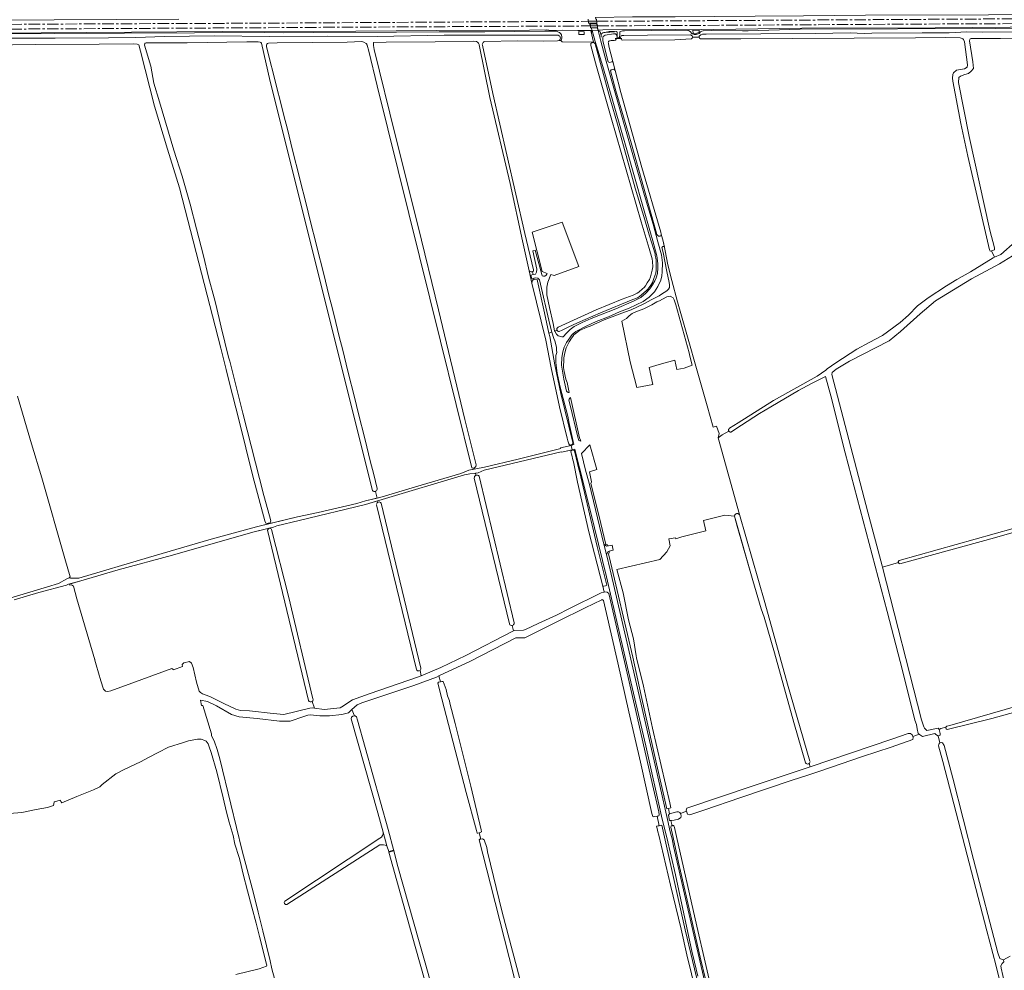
# Model space of a CAD drawing. Header units: metres. Extents: x 209813 to 223847, y 571801 to 587119.
# Tile 526 of 656: x 211896 to 212751, y 585018 to 585845. Entities that reach past the tile are written whole.
import ezdxf

# ---------------------------------------------------------------- set-up
doc = ezdxf.new("R2010")
doc.units = ezdxf.units.M
doc.linetypes.add('AM-AS', pattern=[16, 10, -2, 2, -2])
doc.linetypes.add('IE-TERREINAFSCHEIDING', pattern=[10, 8, -2])
for name, color, linetype, lineweight in [('B-RO-AM-AS_SPOOR-G', 8, 'AM-AS', 0), ('B-RO-GK-BESCHOEIING-G', 8, 'GK-BESCHOEIING', 0), ('B-RO-GR-BOUWLAND-GV', 8, 'Continuous', 0), ('B-RO-GR-GRAS-GV', 8, 'Continuous', 0), ('B-RO-GR-GROENVOORZIENING-GV', 8, 'Continuous', 0), ('B-RO-GW-TALUD_KRUIN-G', 8, 'Continuous', 0), ('B-RO-IE-TERREINAFSCHEIDING-G', 8, 'IE-TERREINAFSCHEIDING', 0), ('B-RO-KW-KUNSTWERK_STUW-GV', 8, 'Continuous', 0), ('B-RO-OG-TERREIN_CULTUURSCHEIDING-GV', 8, 'Continuous', 0), ('B-RO-OG-WATER_GREPPEL-GV', 8, 'Continuous', 0), ('B-RO-OG-WEG-GV', 8, 'Continuous', 0), ('B-RO-VH-ONVERHARD-GV', 8, 'Continuous', 0), ('B-RO-VH-VERHARDING_HALFVERHARDING-GV', 8, 'Continuous', 0), ('B-RO-VH-VERHARDING_OPEN-GV', 8, 'Continuous', 0)]:
    doc.layers.add(name, color=color, linetype=linetype, lineweight=lineweight)
doc.linetypes.add('GK-BESCHOEIING', pattern='A,30,-5,[1,NLCS.shx,S=1,R=0,X=0,Y=0],-5', length=40)

msp = doc.modelspace()

# ---------------------------------------------------------------- linework, layer by layer
at = {"layer": 'B-RO-AM-AS_SPOOR-G', "flags": 128}
for points in [[(211647.869, 585839.156), (211848.713, 585840.174), (211920.486, 585840.753), (212108.573, 585841.584), (212266.741, 585842.553), (212390.099, 585843.18)], [(212390.099, 585843.18), (212397.224, 585843.216)], [(212397.224, 585843.216), (212430.135, 585843.383), (212780.562, 585845.493), (213297.619, 585848.298)], [(212397.919, 585839.201), (212530.352, 585839.882), (212674.992, 585840.748), (212932.297, 585842.102), (212948.255, 585842.354), (213297.716, 585844.272)], [(211647.844, 585835.142), (212108.606, 585837.623), (212132.796, 585837.837), (212391.979, 585839.17)], [(212391.979, 585839.17), (212397.919, 585839.201)]]:
    msp.add_lwpolyline(points, dxfattribs=at)
at = {"layer": 'B-RO-GK-BESCHOEIING-G', "flags": 128}
for points in [[(212740.441, 585643.744), (212742.032, 585644.139)], [(212740.268, 585643.701), (212740.441, 585643.744)], [(212403.648, 585352.117), (212405.057, 585352.46)], [(212259.913, 585268.679), (212261.741, 585269.132)], [(212261.741, 585269.132), (212262.751, 585269.383)], [(212695.857, 585224.246), (212694.939, 585227.602)], [(212671.933, 585221.463), (212671.395, 585223.053)], [(212672.2, 585220.673), (212671.933, 585221.463)], [(212677.935, 585223.45), (212679.476, 585222.155)], [(212447.471, 585151.921), (212449.767, 585152.213)], [(212449.767, 585152.213), (212450.507, 585152.307)], [(212451.665, 585144.055), (212450.672, 585143.937)], [(212452.901, 585144.202), (212451.665, 585144.055)], [(212295.13, 585137.793), (212294.135, 585137.55)], [(212296.16, 585138.044), (212295.13, 585137.793)], [(212295.757, 585132.229), (212296.573, 585132.358)], [(212296.573, 585132.358), (212298.183, 585132.612)]]:
    msp.add_lwpolyline(points, dxfattribs=at)
at = {"layer": 'B-RO-GR-BOUWLAND-GV', "flags": 128}
for points in [[(212004.68, 585823.785), (212004.449, 585822.506), (212010.02, 585804.205), (212012.555, 585789.563), (212017.529, 585773.304), (212030.095, 585731.244), (212037.25, 585708.703), (212044.037, 585684.359), (212049.731, 585662.897), (212055.849, 585639.432), (212060.163, 585620.851), (212065.02, 585602.923), (212066.428, 585597.394), (212071.144, 585577.438), (212077.384, 585551.274), (212078.551, 585547.771), (212090.07, 585502.659), (212108.244, 585431.143), (212112.974, 585413.303), (212114.211, 585409.059), (212113.586, 585407.428), (212111.965, 585406.948), (212112.094, 585406.297)], [(212104.881, 585825.023), (212103.388, 585825.319), (212093.384, 585825.264), (212041.581, 585824.363), (212005.825, 585824.632)], [(212202.54, 585435.454), (212113.694, 585790.823), (212106.052, 585824.236)], [(212197.535, 585823.377), (212196.98, 585823.922), (212195.139, 585825.121), (212193.244, 585825.535), (212180.48, 585825.151), (212119.767, 585824.533), (212112.291, 585824.117), (212111.485, 585823.834), (212110.916, 585823.296), (212110.532, 585822.561)], [(212292.811, 585825.565), (212290.344, 585825.935), (212257.013, 585825.415), (212214.547, 585825.046), (212203.369, 585824.665), (212203.407, 585822.115), (212204.042, 585818.623), (212222.245, 585744.433), (212242.353, 585664.846), (212259.922, 585592.562), (212282.914, 585497.074), (212292.598, 585457.783), (212292.294, 585456.109), (212290.826, 585454.792)], [(212295.279, 585823.056), (212294.759, 585824.325)], [(212288.987, 585455.1), (212261.723, 585565.184), (212206.671, 585787.254), (212199.411, 585817.235), (212197.918, 585822.363)], [(212338.806, 585626.23), (212332.88, 585652.476), (212322.191, 585702.218), (212304.622, 585776.937), (212295.382, 585822.723)], [(212373.077, 585475.988), (212372.18, 585478.626), (212371.675, 585480.835), (212365.15, 585507.972), (212357.675, 585541.982), (212353.134, 585565.921), (212341.059, 585615.697), (212338.806, 585626.23)], [(212291.018, 585453.978), (212299.786, 585455.586), (212329.049, 585462.587), (212366.164, 585471.835), (212366.034, 585472.483), (212375.075, 585474.618), (212375.001, 585474.949)], [(212374.725, 585470.373), (212367.012, 585468.571), (212366.597, 585469.063), (212330.135, 585460.206), (212299.516, 585453.016), (212294.328, 585450.765), (212292.086, 585450.388), (212292.389, 585448.613)], [(212325.102, 585313.414), (212325.802, 585313.777), (212333.856, 585313.87), (212335.599, 585314.434), (212346.397, 585319.685), (212362.55, 585327.111), (212373.77, 585332.812), (212400.732, 585346.262), (212401.2, 585346.475), (212403.896, 585347.168), (212402.715, 585352.222), (212390.446, 585399.457), (212380.603, 585442.737), (212377.116, 585460.233), (212376.767, 585462.125), (212375.663, 585466.072), (212375.03, 585469.125)], [(212375.984, 585470.572), (212374.725, 585470.373)], [(212206.504, 585428.782), (212210.957, 585429.866), (212239.849, 585438.666), (212279.299, 585450.148), (212286.275, 585453.108), (212291.018, 585453.978)], [(212292.086, 585450.388), (212290.845, 585450.179), (212287.226, 585449.846), (212282.629, 585448.978), (212210.946, 585427.602), (212206.871, 585426.338)], [(212291.018, 585453.978), (212290.826, 585454.792)], [(212295.146, 585447.931), (212325.581, 585320.234)], [(212321.631, 585319.397), (212291.056, 585446.133)], [(212112.094, 585406.297), (212137.539, 585412.468), (212155.316, 585416.313), (212189.109, 585423.961), (212196.489, 585426.345), (212206.504, 585428.782), (212205.19, 585434.639)], [(212207.151, 585425.126), (212206.871, 585426.338), (212196.531, 585423.131), (212138.939, 585409.244), (212119.397, 585404.791), (212116.716, 585403.434), (212112.892, 585402.549)], [(212240.856, 585279.81), (212206.062, 585422.867)], [(212210.037, 585424.509), (212244.551, 585280.916)], [(212114.904, 585401.49), (212129.65, 585343.59), (212150.87, 585254.376)], [(212243.908, 585279.025), (212244.79, 585274.291), (212261.983, 585281.549), (212283.767, 585292.007), (212325.102, 585313.414), (212324.027, 585317.998)], [(212150.149, 585251.969), (212152.106, 585246.267), (212160.69, 585245.06), (212174.384, 585246.569), (212176.062, 585247.393), (212185.283, 585253.508), (212199.708, 585258.723), (212242.44, 585273.299), (212244.79, 585274.291)]]:
    msp.add_lwpolyline(points, dxfattribs=at)
at = {"layer": 'B-RO-GR-BOUWLAND-GV'}
for points in [[(212005.825, 585824.632, 0.1458783), (212004.68, 585823.785)], [(212106.052, 585824.236, 0.3346058), (212104.938, 585825.025)], [(212294.759, 585824.325, 0.2208051), (212292.811, 585825.565)], [(212110.532, 585822.561, 0.147536), (212110.478, 585821.315)], [(212110.478, 585821.315, -0.0010983), (212206.58, 585437.212)], [(212197.918, 585822.363, 0.0667239), (212197.535, 585823.377)], [(212295.382, 585822.723, 0.0436559), (212295.279, 585823.056)], [(212374.835, 585474.934, -0.3008713), (212373.077, 585475.988)], [(212375.03, 585469.125, -0.2877494), (212375.984, 585470.572)], [(212290.826, 585454.792, -0.2774651), (212288.987, 585455.1)], [(212112.892, 585402.549, -0.350998), (212114.904, 585401.49)], [(212150.87, 585254.376, -0.324591), (212150.149, 585251.969)]]:
    msp.add_lwpolyline(points, format="xyb", dxfattribs=at)
for centre, radius, start, end in [((212293.331, 585446.509), 2.305, 38.080074, 189.076072), ((212204.384, 585436.733), 2.244, 214.757074, 12.422567), ((212208.263, 585423.268), 2.165, 34.961975, 171.887339), ((212323.573, 585319.972), 2.025, 196.481356, 6.692989), ((212242.661, 585280.503), 1.934, 201.005422, 12.422567)]:
    msp.add_arc(centre, radius, start, end, dxfattribs=at)
at = {"layer": 'B-RO-GR-GRAS-GV', "flags": 128}
for points in [[(212300.28, 585834.175), (212260.438, 585834.071), (212223.527, 585833.655), (212151.638, 585833.362), (212125.315, 585833.145), (212108.612, 585833.452), (211926.643, 585832.718), (211811.499, 585831.939)], [(212300.28, 585834.175), (212352.303, 585834.525), (212362.541, 585834.495), (212363.593, 585834.163), (212364.28, 585833.857), (212365.187, 585833.348), (212365.731, 585832.924), (212366.162, 585832.421), (212366.681, 585831.499), (212366.931, 585830.768), (212367.043, 585830.021), (212367.006, 585828.865), (212366.759, 585827.341), (212366.433, 585826.69), (212366.113, 585826.491), (212367.277, 585825.489), (212394.503, 585825.079), (212392.326, 585835.156), (212380.909, 585835.084), (212367.848, 585835.446), (212357.577, 585835.29), (212354.193, 585835.761), (212339.008, 585835.485), (212258.055, 585835.175), (212188.116, 585834.514), (212071.964, 585834.283), (211875.027, 585833.021)], [(212789.104, 585838.257), (212691.555, 585837.632), (212575.586, 585837.176), (212480, 585835.853), (212465.504, 585835.999), (212402.744, 585835.666), (212398.472, 585835.323), (212398.539, 585835.072), (212399.298, 585834.285), (212400.283, 585834.026), (212400.928, 585831.836)], [(212401.942, 585832.665), (212402.346, 585833.027), (212402.803, 585833.251), (212403.708, 585833.476), (212404.447, 585833.571)], [(212412.94, 585834.143), (212414.523, 585834.279), (212414.782, 585834.231), (212415.157, 585833.878), (212415.253, 585833.566), (212415.14, 585832.625), (212415.027, 585829.34)], [(212743.633, 585836.862), (212574.258, 585836.36), (212528.866, 585834.943), (212524.083, 585834.9), (212496.871, 585835.118), (212489.921, 585835.043), (212488.821, 585834.713), (212487.65, 585833.94), (212486.377, 585832.713), (212485.538, 585832.183), (212483.924, 585831.693), (212482.782, 585831.591), (212482.101, 585831.688), (212481.485, 585831.884), (212480.409, 585832.438), (212479.816, 585832.885), (212478.86, 585833.97), (212477.641, 585834.955), (212477.162, 585835.184), (212476.544, 585835.338), (212475.918, 585835.378), (212445.063, 585835.291), (212421.645, 585835.029), (212419.645, 585834.801), (212418.132, 585834.389), (212417.605, 585834.041), (212417.441, 585833.728), (212417.397, 585833.361), (212417.485, 585831.899), (212417.152, 585828.982)], [(212486.352, 585829.361), (212486.351, 585830.144), (212487.798, 585831.447), (212489.402, 585832.108), (212492.346, 585832.148), (212587.58, 585832.657), (212617.588, 585833.172), (212629.621, 585832.679), (212636.505, 585832.974), (212680.189, 585833.233), (212703.651, 585833.282), (212718.983, 585833.992), (212732.615, 585833.745), (212786.946, 585834.345), (212890.997, 585834.399), (212889.942, 585836.551)], [(212743.633, 585836.862), (212820.546, 585837.223)], [(211894.308, 585517.461), (211906.423, 585476.094), (211915.329, 585446.288), (211935.357, 585376.365), (211940.044, 585360.455), (211939.183, 585359.378), (211940.25, 585359.109), (211947.47, 585359.224), (212008.02, 585377.176), (212062.307, 585393.117), (212101.939, 585403.834), (212112.094, 585406.297), (212111.965, 585406.948), (212111.068, 585406.682), (212110.009, 585406.993), (212108.935, 585408.932), (212098.681, 585447.853), (212086.537, 585497.212), (212078.491, 585528.657), (212075.356, 585540.675), (212070.685, 585559.147), (212034.798, 585698.502), (212024.394, 585732.102), (212013.072, 585769.424), (212000.957, 585817.29), (211999.48, 585822.663), (211998.271, 585823.377), (211995.283, 585823.682), (211965.099, 585823.401), (211909.448, 585823.155), (211849.769, 585822.128)], [(211880.565, 585828.572), (211926.772, 585828.667), (211973.34, 585828.966), (211996.94, 585829.054), (212021.953, 585829.883), (212065.245, 585830.489), (212113.246, 585830.033), (212163.875, 585830.275), (212206.589, 585830.137), (212264.814, 585831.195), (212357.495, 585831.165), (212363.125, 585831.107)], [(212298.628, 585824.921), (212298.108, 585823.487), (212297.973, 585822.915), (212298.033, 585822.381), (212307.124, 585780.388), (212319.44, 585727.129), (212335.038, 585658.812), (212342.577, 585627.076)], [(212366.113, 585826.491), (212364.802, 585826.551), (212363.361, 585826.106), (212351.579, 585825.882), (212328.327, 585826.178), (212300.317, 585825.602)], [(212342.073, 585623.109), (212344.282, 585623.537), (212345.111, 585625.053), (212345.236, 585627.889), (212341.927, 585643.79), (212344.036, 585644.29), (212349.616, 585623.034), (212350.013, 585622.034), (212351.038, 585621.647), (212352.359, 585621.68), (212353.424, 585622.529), (212354.342, 585624.089), (212349.91, 585625.622), (212341.215, 585659.867), (212367.285, 585668.675), (212381.931, 585630.063), (212360.487, 585622.25), (212357.656, 585623.17), (212355.004, 585616.442), (212354.055, 585612.244), (212354.117, 585605.562), (212356.389, 585594.459), (212359.617, 585580.446), (212360.73, 585574.253), (212360.893, 585573.94), (212362.944, 585574.623), (212362.705, 585575.108), (212362.696, 585575.714), (212362.742, 585576.036), (212362.869, 585576.336), (212363.261, 585576.813), (212363.834, 585577.247), (212365.787, 585578.119), (212366.989, 585578.743), (212396.881, 585592.482), (212419.385, 585601.594), (212429.077, 585605.291), (212430.806, 585606.026), (212432.477, 585606.904), (212433.968, 585607.885), (212437.267, 585610.65), (212438.641, 585611.896), (212439.778, 585613.368), (212441.358, 585615.902), (212443.259, 585618.714), (212444.211, 585621.043), (212445.587, 585626.916), (212446.011, 585629.933), (212445.905, 585634.325), (212445.534, 585636.706), (212442.844, 585645.843), (212436.133, 585668.904), (212409.96, 585759.275), (212397.114, 585803.8), (212392.345, 585822.071), (212392.282, 585823.791), (212393.075, 585824.514), (212394.98, 585824.689), (212394.503, 585825.079)], [(212418.062, 585828.872), (212415.027, 585829.34), (212414.376, 585827.786), (212413.622, 585826.908), (212412.639, 585826.549), (212411.562, 585826.438), (212409.878, 585826.468), (212409.069, 585826.362), (212408.522, 585826.251), (212408.013, 585826.038), (212407.746, 585825.781), (212407.538, 585825.442), (212407.468, 585824.918), (212407.498, 585824.333), (212407.874, 585821.723), (212413.368, 585800.495)], [(212418.062, 585828.872), (212418.369, 585829.989), (212418.654, 585830.458), (212419.185, 585830.767), (212421.055, 585830.808), (212441.646, 585831.034), (212478.977, 585831.383), (212480.2, 585830.465), (212480.668, 585829.899), (212480.689, 585829.286)], [(212479.646, 585827.89), (212465.274, 585827.175), (212419.471, 585826.845)], [(212486.352, 585829.361), (212480.689, 585829.286)], [(212714.758, 585828.326), (212713.1, 585828.818), (212700.048, 585829.027), (212674.203, 585828.745), (212621.115, 585828.451), (212567.075, 585828.393), (212522.713, 585827.928), (212487.664, 585828.058)], [(212740.441, 585643.744), (212740.268, 585643.701), (212739.319, 585643.547), (212738.748, 585644.435), (212719.797, 585725.884), (212713.733, 585754.231), (212706.639, 585791.309), (212706.423, 585793.868), (212706.772, 585797.052), (212707.296, 585798.532), (212710.008, 585800.597), (212716.93, 585801.899), (212719.119, 585803.44), (212719.643, 585805.352), (212716.899, 585825.403), (212716.009, 585827.384)], [(212721.54, 585827.419), (212721.197, 585826.241), (212724.207, 585808.093), (212724.751, 585802.1), (212722.747, 585799.849), (212720.374, 585797.876), (212717.261, 585797.074), (212713.346, 585795.656), (212711.929, 585794.391), (212711.744, 585790.136), (212720.908, 585743.033), (212738.968, 585661.71), (212742.904, 585646.444), (212743.028, 585644.559), (212742.032, 585644.139), (212740.441, 585643.744), (212742.992, 585638.203), (212748.411, 585640.546), (212760.937, 585651.539)], [(212816.106, 585828.484), (212805.551, 585828.194), (212775.857, 585828.546), (212748.23, 585828.292), (212722.623, 585828.354)], [(212413.368, 585800.495), (212418.352, 585781.236), (212436.693, 585716.069), (212453.158, 585659.815), (212453.49, 585658.134), (212455.25, 585652.093), (212456.877, 585643.806), (212459.299, 585631.494), (212462.621, 585617.854), (212467.691, 585599.419), (212493.26, 585509.12), (212498.584, 585490.549), (212501.538, 585491.195), (212503.716, 585484.972), (212502.782, 585481.239)], [(212512.222, 585486.969), (212512.055, 585487.309), (212511.96, 585487.676), (212511.939, 585488.054), (212511.993, 585488.429), (212512.12, 585488.786), (212512.21, 585488.953), (212512.315, 585489.11), (212512.813, 585489.712), (212520.328, 585494.308), (212551.007, 585513.714), (212588.908, 585534.781), (212596.342, 585540.015), (212597.471, 585541.253), (212605.053, 585546.227), (212623.409, 585558.319), (212634.015, 585564.066), (212645.742, 585570.06), (212661.048, 585581.553), (212668.127, 585587.891), (212675.979, 585595.855), (212685.226, 585602.946), (212701.323, 585613.422), (212710.32, 585618.679), (212722.065, 585625.363), (212741.747, 585637.665), (212742.992, 585638.203)], [(212762.317, 585641.748), (212747.273, 585632.347), (212723.068, 585619.316), (212691.73, 585600.229), (212678.416, 585588.964), (212661.269, 585573.645), (212651.347, 585565.551), (212617.141, 585547.795), (212605.542, 585540.789), (212601.939, 585537.855), (212601.78, 585536.287), (212632.789, 585416.522), (212645.457, 585369.93), (212645.769, 585368.708), (212659.485, 585372.741), (212659.402, 585373.163), (212659.42, 585373.45), (212659.494, 585373.728), (212659.707, 585374.102), (212660.083, 585374.471), (212825.36, 585420.881)], [(212338.806, 585626.23), (212341.059, 585615.697)], [(212341.059, 585615.697), (212341.679, 585618.416), (212342.788, 585618.535), (212342.84, 585620.053), (212340.911, 585619.636), (212340.124, 585622.67), (212342.073, 585623.109), (212341.462, 585625.463)], [(212600.773, 585517.704), (212596.251, 585534.525), (212583.881, 585528.413), (212572.769, 585522.222), (212548.588, 585508.21), (212538.832, 585502.299), (212523.231, 585492.059), (212513.979, 585486.071), (212513.612, 585486.079), (212513.425, 585486.112), (212513.242, 585486.162), (212512.896, 585486.317), (212512.588, 585486.536), (212512.329, 585486.813), (212512.222, 585486.969), (212506.471, 585483.756), (212502.782, 585481.239), (212521.398, 585414.394), (212543.521, 585337.995), (212563.132, 585267.044), (212582.67, 585200.038)], [(212581.906, 585198.036), (212582.725, 585195.343), (212653.925, 585219.265), (212667.983, 585224.21), (212669.877, 585224.1), (212671.395, 585223.053), (212671.933, 585221.463), (212677.696, 585223.584), (212676.761, 585224.106), (212675.79, 585228.178), (212675.187, 585231.91), (212673.886, 585235.663), (212663.175, 585278.936), (212649.866, 585330.224), (212613.235, 585468.224), (212600.773, 585517.704)], [(212848.394, 585416.417), (212845.473, 585424.182), (212845.088, 585425.576), (212836.88, 585423.171), (212836.931, 585422.908), (212836.871, 585422.054), (212836.67, 585421.515), (212836.268, 585421.112), (212833.072, 585420.061), (212743.06, 585394.396), (212660.682, 585371.79), (212660.25, 585371.921), (212659.887, 585372.152), (212659.69, 585372.362), (212659.485, 585372.741)], [(212519.548, 585404.444), (212517.09, 585413.118), (212508.688, 585414.09), (212490.135, 585409.261), (212492.214, 585400.48), (212471.206, 585395.056), (212466.179, 585393.469), (212465.716, 585394.13), (212460.027, 585393.469), (212461.062, 585387.322), (212458.362, 585382.17), (212452.263, 585375.291), (212414.998, 585366.852), (212420.286, 585346.368), (212425.124, 585322.934), (212429.237, 585306.436), (212431.635, 585291.681), (212432.065, 585289.816), (212437.951, 585265.253), (212445.838, 585228.688), (212460.957, 585163.883), (212461.778, 585159.601), (212459.713, 585159.092), (212460.726, 585154.224), (212461.757, 585154.695), (212464.571, 585155.642), (212467.002, 585156.136), (212468.534, 585156.159), (212469.547, 585155.654), (212470.17, 585154.56), (212475.379, 585156.56), (212475.037, 585157.482), (212475.691, 585159.313), (212532.488, 585178.465), (212582.725, 585195.343)], [(212578.878, 585198.735), (212568.633, 585233.729), (212551.897, 585294.155), (212542.881, 585325.163), (212540.173, 585332.681), (212532.919, 585357.265), (212519.548, 585404.444)], [(212112.761, 585402.519), (212098.699, 585399.265), (212028.873, 585379.256), (211981.537, 585366.498), (211949.281, 585356.938), (211939.424, 585354.086), (211939.721, 585353.037), (211941.014, 585353.429), (211942.802, 585352.196), (211945.824, 585341.242), (211961.242, 585288.257), (211961.416, 585288.305), (211961.514, 585287.947), (211961.345, 585287.901), (211962.557, 585283.738)], [(212146.879, 585252.84), (212111.424, 585400.917)], [(212645.769, 585368.708), (212679.616, 585236.122), (212681.509, 585229.934), (212682.109, 585228.69), (212684.05, 585226.885), (212693.983, 585228.73), (212694.939, 585227.602)], [(212488.184, 584981.107), (212475.824, 585031.944), (212470.736, 585054.199), (212461.485, 585092.403), (212451.464, 585135.807), (212450.528, 585138.646), (212449.823, 585141.676), (212449.189, 585143.562), (212450.672, 585143.937), (212451.665, 585144.055), (212449.767, 585152.213), (212447.471, 585151.921), (212446.603, 585151.875), (212446.106, 585152.156), (212445.128, 585154.732), (212435.329, 585199.294), (212425.31, 585242.901), (212415.803, 585285.507), (212404.964, 585332.193), (212403.328, 585339.85), (212402.191, 585340.541), (212401.856, 585340.45), (212387.218, 585333.333), (212363.796, 585321.694), (212334.908, 585307.468), (212327.086, 585307.205), (212287.236, 585286.794), (212261.318, 585274.808), (212260.329, 585274.274)], [(211962.557, 585283.738), (211966.582, 585269.904), (211969.001, 585262.711), (211970.603, 585261.09), (211972.787, 585260.72), (211975.2, 585261.213), (211993.574, 585268.036), (212028.12, 585280.784), (212029.469, 585279.939), (212029.581, 585279.819), (212029.739, 585279.434), (212037.408, 585282.479), (212037.243, 585284.157), (212038.546, 585285.549), (212043.46, 585286.641), (212045.398, 585285.355), (212046.736, 585281.602), (212049.722, 585268.874), (212051.937, 585260.99), (212053.222, 585259.774), (212054.825, 585258.735), (212057.115, 585257.818), (212061.307, 585256.479), (212073.352, 585250.384), (212083.821, 585245.304), (212088.048, 585244.211), (212095.835, 585243.767), (212116.222, 585241.501), (212125.425, 585240.588), (212148.161, 585246.285), (212150.345, 585246.515), (212152.106, 585246.267), (212150.149, 585251.969)], [(212700.771, 585229.628), (212701.463, 585230.416), (212704.249, 585231.077), (212885.456, 585283.52)], [(212352.911, 584905.052), (212321.283, 585029.435), (212305.113, 585093.2), (212295.289, 585131.651), (212295.757, 585132.229), (212296.573, 585132.358), (212295.13, 585137.793), (212294.135, 585137.55), (212293.425, 585137.581), (212292.889, 585139.738), (212284.061, 585172.886), (212262.926, 585254.318), (212259.442, 585267.959), (212259.913, 585268.679), (212261.741, 585269.132), (212260.329, 585274.274), (212258.308, 585273.183), (212238.526, 585265.853), (212193.182, 585250.733), (212189.41, 585249.132), (212184.729, 585244.961), (212186.846, 585239.485), (212187.424, 585239.555), (212188.772, 585238.548), (212189.676, 585235.68), (212216.3, 585140.728), (212221.116, 585122.13), (212224.725, 585108.464), (212243.265, 585042.975), (212248.374, 585024.735), (212281.629, 584905.702)], [(212261.741, 585269.132), (212262.751, 585269.383), (212264.074, 585269.333), (212266.651, 585262.38), (212267.746, 585256.897), (212269.613, 585252.601), (212269.873, 585250.555), (212274.284, 585232.897), (212280.061, 585209.557), (212288.125, 585178.487), (212297.02, 585140.365), (212297.302, 585138.603), (212296.16, 585138.044), (212295.13, 585137.793)], [(212184.729, 585244.961), (212181.612, 585242.243), (212176.046, 585240.62), (212165.334, 585239.405), (212156.837, 585239.43), (212148.851, 585240.471), (212146.403, 585240.207), (212142.865, 585239.084), (212131.041, 585234.985), (212121.647, 585234.872), (212102.475, 585237.246), (212086.749, 585238.636), (212080.161, 585240.779), (212067.064, 585248.24), (212059.286, 585252.13), (212053.296, 585253.178), (212054.028, 585248.594), (212055.079, 585248.556), (212062.568, 585223.753), (212062.822, 585222.031), (212065.167, 585217.853), (212067.724, 585210.136), (212070.083, 585202.249), (212079.462, 585162.858), (212089.479, 585122.274), (212099.251, 585085.466), (212103.38, 585068.836), (212107.36, 585052.532), (212113.806, 585026.656), (212115.216, 585019.643), (212126.203, 584979.897)], [(212785.692, 585249.654), (212740.691, 585237.082), (212701.747, 585227.765), (212701.008, 585228.206), (212700.674, 585228.964), (212700.771, 585229.628), (212696.233, 585228.407), (212694.939, 585227.602), (212695.857, 585224.246), (212695.816, 585222.663), (212694.068, 585222.171), (212695.416, 585215.928), (212696.945, 585216.231), (212697.913, 585215.949), (212699.269, 585213.852), (212706.686, 585185.255), (212724.719, 585114.717), (212745.947, 585033.668), (212747.68, 585028.58), (212749.745, 585027.84), (212750.739, 585027.329), (212756.665, 585030.561)], [(212211.848, 585138.562), (212207.18, 585155.301), (212184.18, 585236.861), (212184.427, 585238.464), (212185.413, 585239.31), (212186.846, 585239.485)], [(212083.995, 585014.618), (212104.009, 585019.595), (212110.373, 585022.062), (212110.902, 585022.74), (212110.632, 585023.561), (212104.442, 585047.827), (212101.508, 585059.244), (212097.659, 585073.199), (212093.999, 585087.314), (212090.142, 585101.958), (212087.725, 585113.121), (212086.614, 585116.296), (212082.856, 585127.901), (212081.613, 585135.646), (212078.181, 585147.172), (212075.708, 585155.669), (212072.991, 585168.168), (212067.369, 585190.758), (212062.481, 585207.58), (212060.593, 585212.554), (212059.922, 585215.117), (212057.985, 585217.592), (212057.015, 585218.196), (212053.798, 585219.263), (212050.601, 585219.402), (212042.749, 585217.806), (212038.354, 585216.452), (212025.384, 585212.371), (212016.312, 585207.803), (212007.905, 585203.263), (212001.023, 585199.417), (211986.714, 585192.92), (211979.46, 585189.125), (211967.857, 585179.797), (211965.693, 585177.803), (211960.182, 585175.251), (211945.574, 585169.404), (211932.7, 585163.885), (211931.734, 585165.174), (211931.39, 585166.326), (211926.035, 585164.757), (211926.086, 585164.379), (211925.448, 585161.595), (211920.275, 585159.895), (211910.447, 585158.181), (211897.993, 585155.469), (211887.33, 585154.577)], [(212671.933, 585221.463), (212672.2, 585220.673), (212671.891, 585218.936), (212653.131, 585212.342), (212628.173, 585204.159), (212591.3, 585191.501), (212581.528, 585188.206), (212566.232, 585183.234), (212522.735, 585168.635), (212490.397, 585157.574), (212478.181, 585153.554), (212476.346, 585153.947), (212475.379, 585156.56)], [(212694.068, 585222.171), (212693.678, 585222.061), (212691.598, 585223.654), (212691.189, 585224.052), (212680.361, 585221.551), (212679.476, 585222.155), (212677.935, 585223.45), (212677.696, 585223.584)], [(212796.855, 584812.514), (212796.697, 584812.493), (212796.379, 584812.499), (212796.069, 584812.569), (212795.779, 584812.7), (212795.646, 584812.787), (212795.36, 584813.047), (212787.773, 584846.398), (212775.609, 584895.925), (212758.492, 584964.785), (212744.077, 585023.181), (212736.234, 585052.638), (212697.983, 585199.867), (212694.261, 585213.356), (212694.541, 585214.759), (212694.796, 585215.526), (212695.254, 585215.896), (212695.416, 585215.928)], [(212470.17, 585154.56), (212470.422, 585154.118), (212470.896, 585152.4), (212470.491, 585151.074), (212468.39, 585149.828), (212464.765, 585148.903), (212462.276, 585148.592), (212461.903, 585148.611), (212462.902, 585144.033), (212463.134, 585144.102), (212463.97, 585144.239), (212464.477, 585143.809), (212464.914, 585142.411), (212466.574, 585134.522), (212484.375, 585056.859), (212498.893, 584994.03)], [(212126.306, 585078.448), (212208.988, 585133.209)], [(212296.573, 585132.358), (212298.183, 585132.612), (212299.554, 585131.79), (212301.985, 585125.026), (212302.509, 585121.244), (212315.301, 585068.926), (212339.576, 584976.995)], [(212209.042, 585127.35), (212128.122, 585075.508)], [(212216.785, 585121.154), (212216.693, 585121.624), (212214.927, 585126.542)], [(212269.051, 584935.511), (212239.747, 585038.94), (212216.785, 585121.154)], [(212750.739, 585027.329), (212751.14, 585025.826), (212749.578, 585024.203), (212748.592, 585022.136), (212748.699, 585020.086), (212763.247, 584956.531)]]:
    msp.add_lwpolyline(points, dxfattribs=at)
for points in [[(212386.366, 585834.181), (212386.461, 585831.772), (212381.81, 585831.795), (212381.861, 585834.296)], [(212400.928, 585831.836), (212401.11, 585831.22), (212401.235, 585829.407), (212401.206, 585830.046), (212401.311, 585831.353), (212401.51, 585832.009), (212401.942, 585832.665), (212401.336, 585832.263)], [(212412.94, 585834.143), (212412.768, 585834.203), (212411.195, 585834.34), (212408.216, 585834.242), (212404.56, 585833.609), (212404.622, 585833.593)], [(212481.083, 585832.474), (212481.004, 585835.5), (212486.491, 585835.535), (212486.486, 585833.628), (212483.289, 585832.45)], [(212478.303, 585552.083), (212477.593, 585555.018), (212466.067, 585596.735), (212464.567, 585601.229), (212463.735, 585602.955), (212461.265, 585604.38), (212458.226, 585603.709), (212454.66, 585601.837), (212452.029, 585600.311), (212449.536, 585599.409), (212445.211, 585596.805), (212438.423, 585593.427), (212431.432, 585590.675), (212428.317, 585589.179), (212425.594, 585587.297), (212423.344, 585584.769), (212419.226, 585582.698), (212426.384, 585547.131), (212432.293, 585524.875), (212446.211, 585527.626), (212442.877, 585542.338), (212451.52, 585544.951), (212465.286, 585548.539), (212467.068, 585540.472), (212473.299, 585541.781), (212480.289, 585544.272)]]:
    msp.add_lwpolyline(points, close=True, dxfattribs=at)
at = {"layer": 'B-RO-GR-GRAS-GV'}
for points in [[(212300.317, 585825.602, 0.1826225), (212298.628, 585824.921)], [(212363.125, 585831.107, -0.7341079), (212364.802, 585826.551)], [(212419.471, 585826.845, -0.270498), (212418.062, 585828.872)], [(212480.689, 585829.286, -0.3342141), (212479.646, 585827.89)], [(212487.664, 585828.058, -0.2871959), (212486.352, 585829.361)], [(212716.009, 585827.384, 0.114558), (212714.758, 585828.326)], [(212722.623, 585828.354, 0.280713), (212721.54, 585827.419)], [(212342.577, 585627.076, -0.4370425), (212341.462, 585625.463)], [(212341.462, 585625.463, -0.2148032), (212338.806, 585626.23)], [(212111.424, 585400.917, -0.3152746), (212112.761, 585402.519)], [(212150.149, 585251.969, -0.490711), (212146.879, 585252.84)]]:
    msp.add_lwpolyline(points, format="xyb", dxfattribs=at)
msp.add_arc((212127.802, 585077.34), 1.862, 143.477351, 280.74932, dxfattribs=at)
at = {"layer": 'B-RO-GR-GROENVOORZIENING-GV', "flags": 128}
msp.add_lwpolyline([(212397.448, 585453.734), (212391.262, 585475.001), (212384.175, 585467.428), (212387.609, 585453.023), (212390.777, 585441.825), (212403.664, 585388.768), (212405.955, 585387.055), (212406.959, 585387.201), (212406.734, 585388.139), (212405.326, 585388.361), (212399.487, 585412.791), (212392.317, 585441.558), (212392.939, 585443.037), (212391.075, 585451.57)], close=True, dxfattribs=at)
at = {"layer": 'B-RO-GW-TALUD_KRUIN-G', "flags": 128}
for points in [[(212401.942, 585832.665), (212401.336, 585832.263), (212400.928, 585831.836)], [(212412.94, 585834.143), (212412.768, 585834.203), (212411.195, 585834.34), (212408.216, 585834.242), (212404.56, 585833.609), (212404.447, 585833.571)]]:
    msp.add_lwpolyline(points, dxfattribs=at)
at = {"layer": 'B-RO-IE-TERREINAFSCHEIDING-G', "flags": 128}
for points in [[(212380.909, 585835.084), (212386.673, 585835.11)], [(212392.565, 585834.048), (212392.664, 585833.593)], [(212392.664, 585833.593), (212393.567, 585834.707)], [(212401.11, 585831.22), (212400.283, 585834.026), (212399.298, 585834.285)], [(212488.054, 585835.964), (212480, 585835.853)], [(212413.355, 585828.12), (212419.178, 585828.225)]]:
    msp.add_lwpolyline(points, dxfattribs=at)
at = {"layer": 'B-RO-KW-KUNSTWERK_STUW-GV', "flags": 128}
msp.add_lwpolyline([(212216.693, 585121.624), (212216.785, 585121.154), (212221.116, 585122.13), (212220.993, 585122.64)], close=True, dxfattribs=at)
at = {"layer": 'B-RO-OG-TERREIN_CULTUURSCHEIDING-GV', "flags": 128}
msp.add_lwpolyline([(212342.84, 585620.053), (212342.788, 585618.535), (212345.518, 585618.829), (212345.9, 585617.209), (212351.978, 585589.832), (212355.859, 585572.264), (212358.448, 585573.126), (212356.647, 585579.61), (212347.703, 585618.492), (212346.359, 585619.873), (212344.249, 585620.358)], close=True, dxfattribs=at)
at = {"layer": 'B-RO-OG-WATER_GREPPEL-GV', "flags": 128}
for points in [[(212582.67, 585200.038), (212563.132, 585267.044), (212543.521, 585337.995), (212521.398, 585414.394), (212521.148, 585414.662), (212520.971, 585414.819), (212520.779, 585414.957), (212520.575, 585415.075), (212520.359, 585415.172), (212520.135, 585415.248), (212519.905, 585415.301), (212519.671, 585415.331), (212519.434, 585415.337), (212519.199, 585415.321), (212518.966, 585415.28), (212518.738, 585415.217), (212518.518, 585415.132), (212518.307, 585415.025), (212518.108, 585414.898), (212517.922, 585414.752), (212517.752, 585414.588), (212517.599, 585414.408), (212517.464, 585414.213), (212517.35, 585414.007), (212517.256, 585413.79), (212517.185, 585413.564), (212517.09, 585413.118), (212532.919, 585357.265), (212540.173, 585332.681), (212542.881, 585325.163), (212551.897, 585294.155), (212568.633, 585233.729), (212578.878, 585198.735)], [(212214.927, 585126.542), (212211.848, 585138.562)]]:
    msp.add_lwpolyline(points, dxfattribs=at)
at = {"layer": 'B-RO-OG-WATER_GREPPEL-GV'}
for points in [[(212578.878, 585198.735, 0.7960956), (212582.708, 585199.684)], [(212211.848, 585138.562, -0.2949562), (212208.988, 585133.209)], [(212209.042, 585127.35, -0.1763002), (212214.927, 585126.542)]]:
    msp.add_lwpolyline(points, format="xyb", dxfattribs=at)
at = {"layer": 'B-RO-OG-WEG-GV', "flags": 128}
for points in [[(212360.893, 585573.94), (212362.309, 585571.213), (212363.879, 585569.717), (212366.998, 585568.878), (212368.175, 585569.064), (212368.757, 585569.509), (212370.43, 585571.638), (212374.31, 585575.239), (212377.888, 585577.797), (212384.692, 585581.324), (212392.645, 585584.831), (212400.595, 585588.136), (212413.929, 585593.421), (212430.033, 585600.169), (212435.699, 585603.253), (212440.024, 585606.967), (212443.464, 585610.779), (212445.905, 585614.104), (212447.907, 585617.618), (212449.127, 585620.36), (212450.064, 585624.137), (212450.617, 585628.989), (212450.604, 585632.723), (212449.696, 585639.297), (212446.023, 585652.5), (212444.169, 585659.273), (212437.452, 585682.56), (212422.969, 585733.572), (212402.827, 585803.938), (212396.034, 585825.68), (212393.437, 585835.167), (212392.326, 585835.156), (212394.503, 585825.079), (212394.98, 585824.689), (212395.918, 585823.764), (212408.725, 585776.691), (212415.979, 585751.88), (212423.83, 585723.266), (212430.855, 585698.077), (212439.149, 585670.544), (212442.909, 585657.662), (212446.872, 585644.898), (212447.563, 585642.968), (212448.032, 585641.002), (212448.21, 585639.708), (212448.871, 585637.214), (212449.044, 585635.677), (212449.169, 585632.567), (212449.123, 585628.976), (212449.026, 585626.94), (212448.613, 585624.264), (212447.014, 585619.531), (212445.722, 585616.185), (212444.265, 585613.791), (212441.7, 585610.327), (212440.529, 585609.198), (212436.322, 585605.36), (212434.664, 585604.019), (212432.747, 585602.944), (212428.883, 585601.259), (212400.766, 585589.727), (212380.792, 585581.053), (212372.473, 585577.432), (212367.503, 585574.859), (212364.859, 585573.717), (212364.152, 585573.649), (212363.551, 585573.902), (212363.036, 585574.436), (212362.944, 585574.623)], [(212401.11, 585831.22), (212400.283, 585834.026), (212399.298, 585834.285), (212398.539, 585835.072), (212400.952, 585825.986), (212405.637, 585808.628), (212421.947, 585751.61), (212438.81, 585691.716), (212446.345, 585666.82), (212450.385, 585651.633), (212453.786, 585640.09), (212454.609, 585633.255), (212454.244, 585625.412), (212454.021, 585622.047), (212453.023, 585618.251), (212450.599, 585612.565), (212447.448, 585607.962), (212442.863, 585603.324), (212437.611, 585599.667), (212425.476, 585593.734), (212417.107, 585590.659), (212407.627, 585586.454), (212397.018, 585582.31), (212388.168, 585578.315), (212379.102, 585573.577), (212376.149, 585570.988), (212371.178, 585563.997), (212369.19, 585560.078), (212368.046, 585555.983), (212367.128, 585551.036), (212366.926, 585544.421), (212368.798, 585532.038), (212371.242, 585521.805), (212372.054, 585520.871), (212372.671, 585520.61), (212373.57, 585520.614), (212371.594, 585529.344), (212370.538, 585532.269), (212368.984, 585538.915), (212368.663, 585542.311), (212368.756, 585549.573), (212368.818, 585550.783), (212369.544, 585555.148), (212370.871, 585559.341), (212373.328, 585564.583), (212375.364, 585567.774), (212376.704, 585569.323), (212377.529, 585570.742), (212379.679, 585572.458), (212382.518, 585574.406), (212389.037, 585577.27), (212391.556, 585578.213), (212403.842, 585583.638), (212421.501, 585590.417), (212427.23, 585592.552), (212432.824, 585595.013), (212438.218, 585597.557), (212445.39, 585601.341), (212451.624, 585604.616), (212453.69, 585606.132), (212458.231, 585608.799), (212459.753, 585610.365), (212460.503, 585611.863), (212460.626, 585614.207), (212460.42, 585616.096), (212458.352, 585625.754), (212455.041, 585642.305), (212454.095, 585646.517), (212454.139, 585646.724), (212454.274, 585647.041), (212454.497, 585647.304), (212454.788, 585647.489), (212455.007, 585647.56), (212455.351, 585647.583), (212455.687, 585647.503), (212455.983, 585647.328), (212456.146, 585647.165), (212456.264, 585647.006), (212455.25, 585652.093), (212453.49, 585658.134), (212453.458, 585657.469), (212453.103, 585656.789), (212452.429, 585656.358), (212451.883, 585656.307), (212451.02, 585656.565), (212450.403, 585657.02), (212450.088, 585657.45), (212449.716, 585658.042), (212449.369, 585658.936), (212437.939, 585699.259), (212427.3, 585737.609), (212413.959, 585782.648), (212409.44, 585800.282), (212409.804, 585801.119), (212412.37, 585801.656), (212413.368, 585800.495), (212411.315, 585808.428), (212410.619, 585807.838), (212408.629, 585807.274), (212407.472, 585807.962), (212402.84, 585826.103), (212402.65, 585828.728), (212403.063, 585829.968), (212404.761, 585831.177), (212411.895, 585832.367), (212413.636, 585832.313), (212414.334, 585831.783), (212414.899, 585830.449), (212415.027, 585829.34), (212415.14, 585832.625), (212415.253, 585833.566), (212415.157, 585833.878), (212414.782, 585834.231), (212414.523, 585834.279), (212404.622, 585833.593), (212403.708, 585833.476), (212402.803, 585833.251), (212402.346, 585833.027), (212401.961, 585832.694), (212401.51, 585832.009), (212401.311, 585831.353), (212401.206, 585830.046), (212401.235, 585829.407)], [(212374.56, 585516.241), (212373.918, 585515.592), (212373.542, 585514.908), (212373.131, 585513.898), (212374.196, 585509.441), (212381.034, 585481.713), (212381.955, 585478.946), (212383.494, 585478.281), (212383.3, 585479.198), (212382.497, 585481.182)]]:
    msp.add_lwpolyline(points, close=True, dxfattribs=at)
for points in [[(212377.545, 585475.238), (212373.309, 585493.625), (212372.202, 585500), (212365.594, 585525.197), (212363.071, 585537.289), (212361.811, 585546.729), (212361.777, 585550.291), (212361.839, 585552.758), (212362.169, 585553.638), (212362.609, 585555.431), (212362.473, 585557.498), (212362.517, 585558.14), (212362.37, 585560.057), (212361.109, 585565.43), (212360.003, 585567.573), (212358.448, 585573.126), (212355.859, 585572.264), (212356.525, 585569.249), (212361.038, 585544.63), (212366.333, 585519.734), (212376.598, 585476.986)], [(212375.001, 585474.949), (212375.075, 585474.618), (212377.545, 585475.238)], [(212485.317, 585013.325), (212482.349, 585025.508), (212480.115, 585034.983), (212465.703, 585101.224), (212458.448, 585133.743), (212454.119, 585149.702), (212439.97, 585213.46), (212424.942, 585277.699), (212416.726, 585313.907), (212405.772, 585360.355), (212392.119, 585417.062), (212382.555, 585455.149), (212378.44, 585471.241), (212375.984, 585470.572)], [(212378.018, 585469.992), (212382.198, 585452.716), (212382.289, 585452.17), (212397.9, 585386.69), (212406.037, 585353.219), (212405.057, 585352.46), (212403.648, 585352.117)], [(212497.068, 584989.237), (212487.277, 585029.775), (212476.924, 585075.561), (212468.495, 585111.93), (212463.695, 585133.768), (212461.675, 585142.822), (212462.133, 585143.803), (212462.902, 585144.033), (212461.903, 585148.611), (212460.663, 585148.675), (212459.641, 585153.128), (212460.3, 585154.03), (212460.726, 585154.224), (212459.713, 585159.092), (212458.348, 585158.756), (212449.352, 585197.933), (212436.031, 585257.318), (212428.706, 585290.423), (212408.186, 585377.934), (212407.764, 585380.015), (212408.343, 585381.564), (212408.064, 585382.682), (212407.237, 585382.503), (212405.862, 585379.718), (212409.11, 585366.347), (212424.635, 585298.898), (212435.171, 585253.359), (212452.171, 585178.874), (212458.854, 585149.333), (212461.062, 585138.739), (212462.829, 585132.775), (212464.004, 585126.397), (212480.895, 585052.884), (212487.193, 585025.386), (212492.17, 585004.263)], [(212403.648, 585352.117), (212402.715, 585352.222), (212403.896, 585347.168), (212404.365, 585347.289), (212406.414, 585347.03), (212407.79, 585346.01), (212408.765, 585341.999), (212421.499, 585286.882), (212432.524, 585238.778), (212445.956, 585179.977), (212451.293, 585156.172), (212451.609, 585153.599), (212451.423, 585152.72), (212450.507, 585152.307), (212449.767, 585152.213), (212451.665, 585144.055), (212454.086, 585144.407), (212474.295, 585053.636), (212482.385, 585019.556), (212492.142, 584978.66)]]:
    msp.add_lwpolyline(points, dxfattribs=at)
at = {"layer": 'B-RO-OG-WEG-GV'}
msp.add_lwpolyline([(212376.598, 585476.986, -0.4060098), (212375.001, 585474.949)], format="xyb", dxfattribs=at)
msp.add_arc((212376.659, 585469.085), 1.634, 33.712446, 114.591559, dxfattribs=at)
at = {"layer": 'B-RO-VH-ONVERHARD-GV', "flags": 128}
msp.add_lwpolyline([(211891.195, 585340.401), (211912.573, 585346.606), (211936.712, 585353.142), (211938.597, 585353.847), (211949.281, 585356.938), (211981.537, 585366.498), (212028.873, 585379.256), (212098.699, 585399.265), (212116.716, 585403.434), (212119.397, 585404.791), (212138.939, 585409.244), (212196.531, 585423.131), (212210.946, 585427.602), (212282.629, 585448.978), (212287.226, 585449.846), (212290.845, 585450.179), (212294.328, 585450.765), (212299.516, 585453.016), (212330.135, 585460.206), (212366.597, 585469.063), (212367.012, 585468.571), (212375.964, 585470.663), (212375.075, 585474.618), (212366.034, 585472.483), (212366.164, 585471.835), (212329.049, 585462.587), (212299.786, 585455.586), (212286.275, 585453.108), (212279.299, 585450.148), (212239.849, 585438.666), (212210.957, 585429.866), (212196.489, 585426.345), (212189.109, 585423.961), (212155.316, 585416.313), (212137.539, 585412.468), (212101.939, 585403.834), (212062.307, 585393.117), (212008.02, 585377.176), (211947.47, 585359.224), (211940.25, 585359.109), (211939.183, 585359.378), (211936.989, 585358.673), (211929.647, 585354.545), (211920.154, 585351.799), (211880.954, 585339.834)], dxfattribs=at)
at = {"layer": 'B-RO-VH-VERHARDING_HALFVERHARDING-GV', "flags": 128}
for points in [[(212923.092, 585849.973), (212737.636, 585848.867), (212630.872, 585848.497), (212577.108, 585848.042), (212535.035, 585847.548), (212499.912, 585847.517), (212465.51, 585846.962), (212428.482, 585847.032), (212396.282, 585846.642), (212396.673, 585844.986), (212397.3, 585844.99), (212397.36, 585841.563), (212397.431, 585840.975), (212397.443, 585840.017), (212398.03, 585840.017), (212398.041, 585837.599), (212398.445, 585835.425), (212402.744, 585835.666), (212465.504, 585835.999), (212480, 585835.853), (212575.586, 585837.176), (212691.555, 585837.632), (212789.104, 585838.257)], [(212034.201, 585845.076), (211926.002, 585844.406), (211829.954, 585843.943)], [(211875.027, 585833.021), (212071.964, 585834.283), (212188.116, 585834.514), (212258.055, 585835.175), (212339.008, 585835.485), (212354.193, 585835.761), (212357.577, 585835.29), (212367.848, 585835.446), (212380.909, 585835.084), (212393.437, 585835.167), (212393.393, 585835.323), (212393.18, 585835.319), (212392.719, 585837.393), (212392.078, 585837.394), (212392.054, 585839.993), (212391.479, 585839.993), (212391.479, 585840.951), (212391.278, 585841.533), (212390.15, 585841.527), (212390.102, 585844.942)]]:
    msp.add_lwpolyline(points, dxfattribs=at)
msp.add_lwpolyline([(212408.064, 585382.682), (212411.717, 585383.47), (212410.793, 585387.756), (212405.955, 585387.055), (212403.664, 585388.768), (212405.862, 585379.718), (212407.237, 585382.503)], close=True, dxfattribs=at)
at = {"layer": 'B-RO-VH-VERHARDING_OPEN-GV', "flags": 128}
for points in [[(212397.287, 585840.974), (212397.36, 585841.563), (212391.278, 585841.533), (212391.479, 585840.951)], [(212386.461, 585831.772), (212386.366, 585834.181), (212381.861, 585834.296), (212381.81, 585831.795)], [(212398.042, 585837.392), (212392.719, 585837.393), (212393.18, 585835.319), (212398.569, 585835.427), (212398.041, 585837.599)], [(212486.491, 585835.535), (212481.004, 585835.5), (212481.083, 585832.474), (212483.289, 585832.45), (212486.486, 585833.628)]]:
    msp.add_lwpolyline(points, close=True, dxfattribs=at)

doc.saveas('drawing.dxf')
